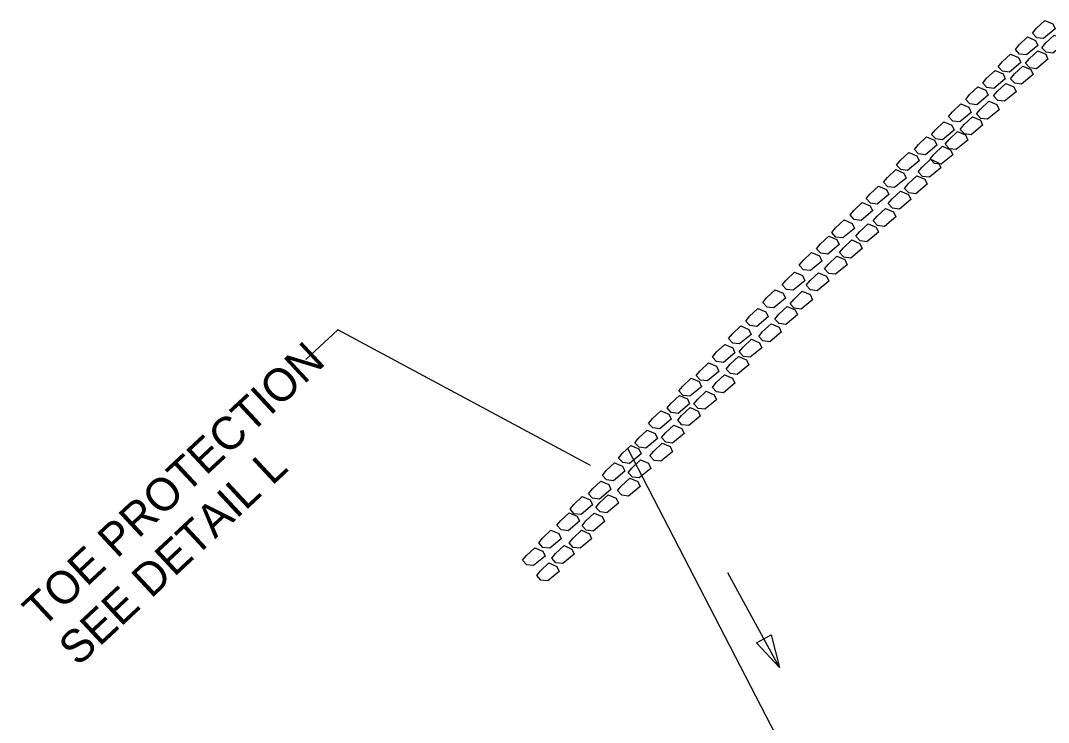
# Model space of a CAD drawing. Extents: x 2384780 to 2405432, y 547869 to 573706.
# Drawn here: x 2398895.4 to 2399052.3, y 560642.1 to 560749.2 of the extents above; entities that cross this region are included whole.
import ezdxf

# ---------------------------------------------------------------- set-up
doc = ezdxf.new("R2010")
doc.units = 0
for name, color, linetype in [('Old_Level_1', 7, 'Continuous'), ('Old_Level_20', 7, 'Continuous'), ('Old_Level_5', 7, 'Continuous')]:
    doc.layers.add(name, color=color, linetype=linetype)

msp = doc.modelspace()

# ---------------------------------------------------------------- linework, layer by layer
at = {"layer": 'Old_Level_1'}
msp.add_line((2399082.49, 560501.25), (2398988.14, 560683.88), dxfattribs=at)
at = {"layer": 'Old_Level_20'}
for points in [[(2399049.91, 560747.27), (2399050.5, 560748.01), (2399051.78, 560749.19), (2399053, 560748.68), (2399053.35, 560747.91), (2399051.59, 560746.45), (2399050.55, 560746.58), (2399049.91, 560747.27)], [(2399047.3, 560744.77), (2399047.89, 560745.5), (2399049.17, 560746.69), (2399050.39, 560746.17), (2399050.74, 560745.41), (2399048.98, 560743.95), (2399047.94, 560744.08), (2399047.3, 560744.77)], [(2399051.34, 560745.05), (2399051.94, 560745.79), (2399053.21, 560746.97), (2399054.43, 560746.46), (2399054.78, 560745.69), (2399053.02, 560744.23), (2399051.98, 560744.36), (2399051.34, 560745.05)], [(2399048.84, 560742.67), (2399049.43, 560743.41), (2399050.71, 560744.59), (2399051.93, 560744.08), (2399052.27, 560743.31), (2399050.52, 560741.85), (2399049.48, 560741.98), (2399048.84, 560742.67)], [(2399044.69, 560742.15), (2399045.29, 560742.89), (2399046.57, 560744.07), (2399047.79, 560743.56), (2399048.13, 560742.79), (2399046.38, 560741.33), (2399045.34, 560741.46), (2399044.69, 560742.15)], [(2399042.32, 560739.66), (2399042.91, 560740.4), (2399044.19, 560741.59), (2399045.41, 560741.07), (2399045.75, 560740.3), (2399044, 560738.84), (2399042.96, 560738.98), (2399042.32, 560739.66)], [(2399046.56, 560740.31), (2399047.16, 560741.04), (2399048.44, 560742.23), (2399049.66, 560741.71), (2399050, 560740.94), (2399048.25, 560739.48), (2399047.2, 560739.62), (2399046.56, 560740.31)], [(2399043.96, 560737.69), (2399044.56, 560738.43), (2399045.83, 560739.61), (2399047.05, 560739.1), (2399047.4, 560738.33), (2399045.65, 560736.87), (2399044.6, 560737), (2399043.96, 560737.69)], [(2399039.71, 560737.16), (2399040.3, 560737.9), (2399041.58, 560739.08), (2399042.8, 560738.57), (2399043.14, 560737.8), (2399041.39, 560736.34), (2399040.35, 560736.47), (2399039.71, 560737.16)], [(2399037.1, 560734.54), (2399037.7, 560735.28), (2399038.97, 560736.46), (2399040.19, 560735.95), (2399040.54, 560735.18), (2399038.79, 560733.72), (2399037.74, 560733.85), (2399037.1, 560734.54)], [(2399041.37, 560734.95), (2399041.97, 560735.69), (2399043.24, 560736.88), (2399044.46, 560736.36), (2399044.81, 560735.59), (2399043.05, 560734.13), (2399042.01, 560734.27), (2399041.37, 560734.95)], [(2399034.51, 560731.81), (2399035.11, 560732.54), (2399036.38, 560733.73), (2399037.6, 560733.21), (2399037.95, 560732.44), (2399036.19, 560730.98), (2399035.15, 560731.12), (2399034.51, 560731.81)], [(2399038.87, 560732.57), (2399039.46, 560733.31), (2399040.74, 560734.5), (2399041.96, 560733.98), (2399042.3, 560733.21), (2399040.55, 560731.75), (2399039.51, 560731.89), (2399038.87, 560732.57)], [(2399036.59, 560730.33), (2399037.18, 560731.06), (2399038.46, 560732.25), (2399039.68, 560731.73), (2399040.03, 560730.96), (2399038.27, 560729.5), (2399037.23, 560729.64), (2399036.59, 560730.33)], [(2399031.88, 560729.53), (2399032.48, 560730.27), (2399033.75, 560731.46), (2399034.97, 560730.94), (2399035.32, 560730.17), (2399033.57, 560728.71), (2399032.52, 560728.85), (2399031.88, 560729.53)], [(2399029.15, 560727.14), (2399029.75, 560727.87), (2399031.02, 560729.06), (2399032.24, 560728.54), (2399032.59, 560727.77), (2399030.83, 560726.31), (2399029.79, 560726.45), (2399029.15, 560727.14)], [(2399034.31, 560728.08), (2399034.9, 560728.81), (2399036.18, 560730), (2399037.4, 560729.48), (2399037.75, 560728.72), (2399035.99, 560727.26), (2399034.95, 560727.39), (2399034.31, 560728.08)], [(2399032.47, 560726.09), (2399033.07, 560726.83), (2399034.34, 560728.02), (2399035.56, 560727.5), (2399035.91, 560726.73), (2399034.16, 560725.27), (2399033.11, 560725.41), (2399032.47, 560726.09)], [(2399027.18, 560724.51), (2399027.78, 560725.25), (2399029.05, 560726.44), (2399030.27, 560725.92), (2399030.62, 560725.15), (2399028.86, 560723.69), (2399027.82, 560723.83), (2399027.18, 560724.51)], [(2399030.39, 560723.58), (2399030.99, 560724.32), (2399032.26, 560725.5), (2399033.48, 560724.99), (2399033.83, 560724.22), (2399032.08, 560722.76), (2399031.03, 560722.89), (2399030.39, 560723.58)], [(2399024.54, 560722.01), (2399025.14, 560722.75), (2399026.41, 560723.93), (2399027.63, 560723.42), (2399027.98, 560722.65), (2399026.22, 560721.19), (2399025.18, 560721.32), (2399024.54, 560722.01)], [(2399027.9, 560721.25), (2399028.5, 560721.99), (2399029.78, 560723.17), (2399031, 560722.66), (2399031.34, 560721.89), (2399029.59, 560720.43), (2399028.55, 560720.56), (2399027.9, 560721.25)], [(2399022.06, 560719.52), (2399022.66, 560720.25), (2399023.93, 560721.44), (2399025.15, 560720.92), (2399025.5, 560720.15), (2399023.74, 560718.69), (2399022.7, 560718.83), (2399022.06, 560719.52)], [(2399025.6, 560718.61), (2399026.2, 560719.34), (2399027.48, 560720.53), (2399028.7, 560720.01), (2399029.04, 560719.24), (2399027.29, 560717.78), (2399026.25, 560717.92), (2399025.6, 560718.61)], [(2399019.27, 560716.84), (2399019.86, 560717.57), (2399021.14, 560718.76), (2399022.36, 560718.24), (2399022.71, 560717.47), (2399020.95, 560716.01), (2399019.91, 560716.15), (2399019.27, 560716.84)], [(2399022.95, 560716.27), (2399023.55, 560717), (2399024.82, 560718.19), (2399026.04, 560717.67), (2399026.39, 560716.9), (2399024.63, 560715.44), (2399023.59, 560715.58), (2399022.95, 560716.27)], [(2399016.95, 560714.36), (2399017.55, 560715.09), (2399018.83, 560716.28), (2399020.05, 560715.76), (2399020.39, 560714.99), (2399018.64, 560713.53), (2399017.6, 560713.67), (2399016.95, 560714.36)], [(2399020.47, 560713.77), (2399021.07, 560714.51), (2399022.35, 560715.7), (2399023.57, 560715.18), (2399023.91, 560714.41), (2399022.16, 560712.95), (2399021.12, 560713.09), (2399020.47, 560713.77)], [(2399014.31, 560711.85), (2399014.91, 560712.59), (2399016.18, 560713.77), (2399017.4, 560713.26), (2399017.75, 560712.49), (2399016, 560711.03), (2399014.95, 560711.16), (2399014.31, 560711.85)], [(2399018.16, 560711.29), (2399018.76, 560712.03), (2399020.03, 560713.21), (2399021.25, 560712.7), (2399021.6, 560711.93), (2399019.85, 560710.47), (2399018.8, 560710.6), (2399018.16, 560711.29)], [(2399011.71, 560708.85), (2399012.3, 560709.59), (2399013.58, 560710.77), (2399014.8, 560710.26), (2399015.15, 560709.49), (2399013.39, 560708.03), (2399012.35, 560708.16), (2399011.71, 560708.85)], [(2399015.36, 560708.78), (2399015.95, 560709.51), (2399017.23, 560710.7), (2399018.45, 560710.18), (2399018.8, 560709.41), (2399017.04, 560707.95), (2399016, 560708.09), (2399015.36, 560708.78)], [(2399008.75, 560706.16), (2399009.34, 560706.9), (2399010.62, 560708.08), (2399011.84, 560707.57), (2399012.19, 560706.8), (2399010.43, 560705.34), (2399009.39, 560705.47), (2399008.75, 560706.16)], [(2399012.9, 560705.95), (2399013.5, 560706.69), (2399014.77, 560707.88), (2399015.99, 560707.36), (2399016.34, 560706.59), (2399014.59, 560705.13), (2399013.54, 560705.27), (2399012.9, 560705.95)], [(2399006.13, 560703.33), (2399006.73, 560704.06), (2399008, 560705.25), (2399009.22, 560704.73), (2399009.57, 560703.96), (2399007.81, 560702.5), (2399006.77, 560702.64), (2399006.13, 560703.33)], [(2399010.58, 560703.64), (2399011.18, 560704.37), (2399012.45, 560705.56), (2399013.67, 560705.04), (2399014.02, 560704.27), (2399012.26, 560702.81), (2399011.22, 560702.95), (2399010.58, 560703.64)], [(2399003.5, 560700.66), (2399004.1, 560701.39), (2399005.37, 560702.58), (2399006.59, 560702.06), (2399006.94, 560701.29), (2399005.18, 560699.83), (2399004.14, 560699.97), (2399003.5, 560700.66)], [(2399008.11, 560700.98), (2399008.71, 560701.72), (2399009.99, 560702.9), (2399011.21, 560702.39), (2399011.55, 560701.62), (2399009.8, 560700.16), (2399008.75, 560700.29), (2399008.11, 560700.98)], [(2399005.13, 560698.62), (2399005.73, 560699.35), (2399007, 560700.54), (2399008.22, 560700.02), (2399008.57, 560699.25), (2399006.81, 560697.79), (2399005.77, 560697.93), (2399005.13, 560698.62)], [(2399001.04, 560697.83), (2399001.64, 560698.57), (2399002.92, 560699.76), (2399004.14, 560699.24), (2399004.48, 560698.47), (2399002.73, 560697.01), (2399001.68, 560697.15), (2399001.04, 560697.83)], [(2399003.16, 560695.99), (2399003.76, 560696.73), (2399005.03, 560697.92), (2399006.25, 560697.4), (2399006.6, 560696.63), (2399004.84, 560695.17), (2399003.8, 560695.31), (2399003.16, 560695.99)], [(2398998.59, 560695.01), (2398999.19, 560695.75), (2399000.46, 560696.93), (2399001.68, 560696.42), (2399002.03, 560695.65), (2399000.27, 560694.19), (2398999.23, 560694.32), (2398998.59, 560695.01)], [(2398995.94, 560692.67), (2398996.54, 560693.41), (2398997.81, 560694.59), (2398999.03, 560694.08), (2398999.38, 560693.31), (2398997.62, 560691.85), (2398996.58, 560691.98), (2398995.94, 560692.67)], [(2399001.04, 560693.19), (2399001.64, 560693.93), (2399002.91, 560695.12), (2399004.13, 560694.6), (2399004.48, 560693.83), (2399002.72, 560692.37), (2399001.68, 560692.51), (2399001.04, 560693.19)], [(2398998.23, 560690.68), (2398998.83, 560691.41), (2399000.1, 560692.6), (2399001.32, 560692.08), (2399001.67, 560691.32), (2398999.91, 560689.86), (2398998.87, 560689.99), (2398998.23, 560690.68)], [(2398994.13, 560690.06), (2398994.73, 560690.8), (2398996, 560691.98), (2398997.22, 560691.47), (2398997.57, 560690.7), (2398995.81, 560689.24), (2398994.77, 560689.37), (2398994.13, 560690.06)], [(2398991.31, 560687.71), (2398991.91, 560688.45), (2398993.18, 560689.63), (2398994.4, 560689.12), (2398994.75, 560688.35), (2398993, 560686.89), (2398991.95, 560687.02), (2398991.31, 560687.71)], [(2398995.75, 560688.19), (2398996.35, 560688.92), (2398997.63, 560690.11), (2398998.85, 560689.59), (2398999.19, 560688.82), (2398997.44, 560687.36), (2398996.39, 560687.5), (2398995.75, 560688.19)], [(2398989.2, 560684.74), (2398989.8, 560685.48), (2398991.07, 560686.67), (2398992.29, 560686.15), (2398992.64, 560685.38), (2398990.88, 560683.92), (2398989.84, 560684.06), (2398989.2, 560684.74)], [(2398993.29, 560685.53), (2398993.89, 560686.26), (2398995.16, 560687.45), (2398996.38, 560686.93), (2398996.73, 560686.16), (2398994.97, 560684.7), (2398993.93, 560684.84), (2398993.29, 560685.53)], [(2398991.49, 560682.75), (2398992.09, 560683.49), (2398993.37, 560684.67), (2398994.59, 560684.16), (2398994.93, 560683.39), (2398993.18, 560681.93), (2398992.14, 560682.06), (2398991.49, 560682.75)], [(2398986.71, 560682.42), (2398987.31, 560683.15), (2398988.58, 560684.34), (2398989.8, 560683.82), (2398990.15, 560683.05), (2398988.4, 560681.59), (2398987.35, 560681.73), (2398986.71, 560682.42)], [(2398984.25, 560679.76), (2398984.85, 560680.5), (2398986.12, 560681.68), (2398987.34, 560681.17), (2398987.69, 560680.4), (2398985.93, 560678.94), (2398984.89, 560679.07), (2398984.25, 560679.76)], [(2398988.19, 560680.2), (2398988.79, 560680.94), (2398990.06, 560682.12), (2398991.28, 560681.61), (2398991.63, 560680.84), (2398989.88, 560679.38), (2398988.83, 560679.51), (2398988.19, 560680.2)], [(2398982.12, 560676.96), (2398982.72, 560677.7), (2398984, 560678.88), (2398985.22, 560678.37), (2398985.56, 560677.6), (2398983.81, 560676.14), (2398982.76, 560676.27), (2398982.12, 560676.96)], [(2398986.56, 560677.44), (2398987.16, 560678.17), (2398988.44, 560679.36), (2398989.66, 560678.84), (2398990, 560678.07), (2398988.25, 560676.61), (2398987.2, 560676.75), (2398986.56, 560677.44)], [(2398983.26, 560674.89), (2398983.86, 560675.62), (2398985.13, 560676.81), (2398986.35, 560676.29), (2398986.7, 560675.52), (2398984.95, 560674.06), (2398983.9, 560674.2), (2398983.26, 560674.89)], [(2398979.31, 560674.61), (2398979.9, 560675.35), (2398981.18, 560676.53), (2398982.4, 560676.02), (2398982.75, 560675.25), (2398980.99, 560673.79), (2398979.95, 560673.92), (2398979.31, 560674.61)], [(2398977.32, 560672.15), (2398977.92, 560672.89), (2398979.2, 560674.07), (2398980.42, 560673.56), (2398980.76, 560672.79), (2398979.01, 560671.33), (2398977.96, 560671.46), (2398977.32, 560672.15)], [(2398981.14, 560672.09), (2398981.74, 560672.82), (2398983.01, 560674.01), (2398984.23, 560673.49), (2398984.58, 560672.72), (2398982.82, 560671.26), (2398981.78, 560671.4), (2398981.14, 560672.09)], [(2398974.53, 560669.47), (2398975.13, 560670.21), (2398976.4, 560671.39), (2398977.62, 560670.88), (2398977.97, 560670.11), (2398976.21, 560668.65), (2398975.17, 560668.78), (2398974.53, 560669.47)], [(2398979.17, 560669.46), (2398979.77, 560670.2), (2398981.04, 560671.39), (2398982.26, 560670.87), (2398982.61, 560670.1), (2398980.85, 560668.64), (2398979.81, 560668.78), (2398979.17, 560669.46)], [(2398976.52, 560667.12), (2398977.11, 560667.86), (2398978.39, 560669.05), (2398979.61, 560668.53), (2398979.96, 560667.76), (2398978.2, 560666.3), (2398977.16, 560666.44), (2398976.52, 560667.12)], [(2398972.06, 560666.81), (2398972.66, 560667.55), (2398973.94, 560668.73), (2398975.16, 560668.22), (2398975.5, 560667.45), (2398973.75, 560665.99), (2398972.7, 560666.12), (2398972.06, 560666.81)], [(2398974.22, 560664.48), (2398974.81, 560665.21), (2398976.09, 560666.4), (2398977.31, 560665.88), (2398977.65, 560665.11), (2398975.9, 560663.65), (2398974.86, 560663.79), (2398974.22, 560664.48)]]:
    msp.add_lwpolyline(points, dxfattribs=at)
at = {"layer": 'Old_Level_5'}
for p, q in [((2398943.86, 560701.98), (2398939, 560697.45)), ((2398982.43, 560681.26), (2398943.86, 560701.98)), ((2399011.28, 560650.43), (2399003.41, 560664.89))]:
    msp.add_line(p, q, dxfattribs=at)
msp.add_lwpolyline([(2399009.99, 560655.42), (2399011.28, 560650.43), (2399007.79, 560654.23)], close=True, dxfattribs=at)

# ---------------------------------------------------------------- texts
for s, p in [('TOE PROTECTION', (2398898.73, 560656.33)), ('SEE DETAIL L', (2398904.19, 560650.48))]:
    msp.add_text(s, height=5, rotation=43, dxfattribs=at).set_placement(p)

doc.saveas('drawing.dxf')
